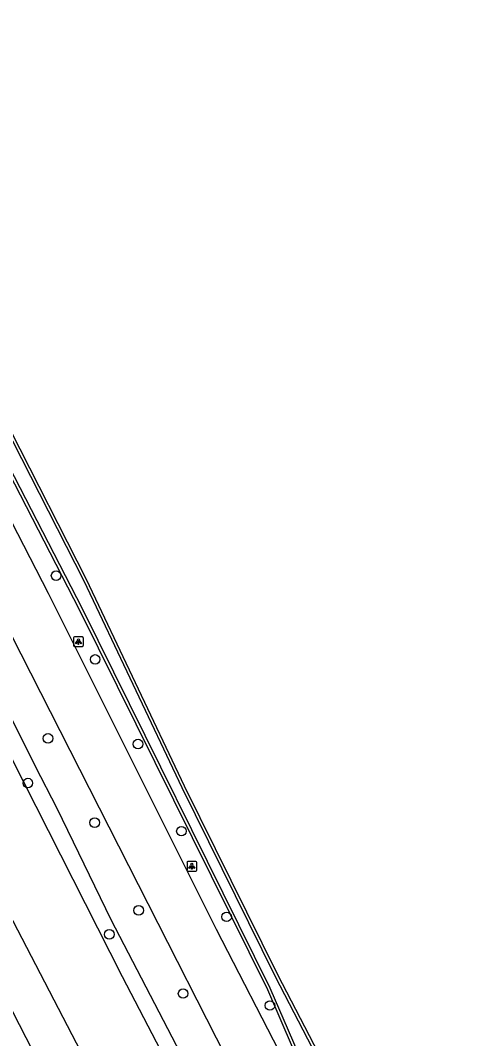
# Model space of a CAD drawing. Extents: x 158461 to 159795, y 387220 to 388672.
# Drawn here: x 159266.4 to 159311.2, y 387554.1 to 387658.1 of the extents above; entities that cross this region are included whole.
import ezdxf

# ---------------------------------------------------------------- set-up
doc = ezdxf.new("R2010")
doc.units = 0
for name, color, linetype in [('IMGEO_Berm_groen', 7, 'Continuous'), ('IMGEO_Boom', 7, 'Continuous'), ('IMGEO_Fietspad_gesloten', 7, 'Continuous'), ('IMGEO_Gemengd_bos', 7, 'Continuous'), ('IMGEO_Lichtpunt', 7, 'Continuous'), ('IMGEO_Rijbaan_lokaal_gesloten', 7, 'Continuous'), ('IMGEO_Waterloop', 7, 'Continuous')]:
    doc.layers.add(name, color=color, linetype=linetype)

msp = doc.modelspace()

# ---------------------------------------------------------------- linework, layer by layer
at = {"layer": 'IMGEO_Berm_groen'}
msp.add_lwpolyline([(159191.84, 387727.8), (159187.36, 387721.55), (159186.84, 387720.55), (159186.64, 387719.41), (159186.8, 387718.27), (159187.31, 387717.23), (159192.15, 387707.78), (159192.57, 387706.96), (159281.86, 387534.95), (159282.59, 387532.76), (159283.96, 387529.9), (159284.73, 387528.98), (159285.39, 387528.52), (159286.12, 387528.21), (159287.31, 387528.04), (159288.11, 387528.14), (159288.78, 387528.37), (159290.67, 387528.65), (159292.15, 387529.17), (159300.52, 387513.26)], dxfattribs=at)
at = {"layer": 'IMGEO_Boom'}
for centre in [(159270.09, 387601.39), (159274.08, 387592.84), (159269.27, 387584.78), (159278.45, 387584.2), (159267.21, 387580.22), (159274.03, 387576.18), (159282.88, 387575.31), (159278.52, 387567.23), (159287.49, 387566.57), (159275.52, 387564.78), (159283.05, 387558.74), (159291.91, 387557.52)]:
    msp.add_circle(centre, 0.489, dxfattribs=at)
at = {"layer": 'IMGEO_Fietspad_gesloten'}
for points in [[(159305.87, 387516.38), (159305.77, 387516.6), (159303.42, 387520.82), (159263.5, 387599.26), (159204.43, 387713.62), (159204.02, 387714.42), (159199.05, 387724.1)], [(159310.4, 387519.07), (159309.53, 387520.54), (159307.71, 387523.29), (159300.39, 387538.19), (159286.47, 387565.29), (159269.31, 387599.58), (159233.61, 387669.05), (159214.06, 387706.49)]]:
    msp.add_lwpolyline(points, dxfattribs=at)
at = {"layer": 'IMGEO_Gemengd_bos'}
for points in [[(159311.17, 387525.07), (159292.73, 387560.64), (159283.21, 387579.9), (159273.21, 387601.01), (159257.72, 387631.33), (159248.81, 387648.35), (159244.54, 387656.23), (159232.6, 387680.51), (159221.03, 387702.65), (159218.88, 387707)], [(159235.13, 387670.67), (159246.45, 387648.38), (159272.48, 387597.85), (159291.65, 387559.14), (159296.8, 387547.21)]]:
    msp.add_lwpolyline(points, dxfattribs=at)
at = {"layer": 'IMGEO_Lichtpunt'}
for p, q in [((159271.87, 387595.05), (159271.87, 387594.25)), ((159271.87, 387595.05), (159271.87, 387594.25)), ((159272.77, 387595.15), (159271.96, 387595.15)), ((159272.77, 387595.15), (159271.96, 387595.15)), ((159272.87, 387594.25), (159272.87, 387595.05)), ((159272.87, 387594.25), (159272.87, 387595.05)), ((159271.96, 387594.15), (159272.77, 387594.15)), ((159271.96, 387594.15), (159272.77, 387594.15)), ((159283.45, 387572.13), (159283.45, 387571.32)), ((159283.45, 387572.13), (159283.45, 387571.32)), ((159284.35, 387572.22), (159283.54, 387572.22)), ((159284.35, 387572.22), (159283.54, 387572.22)), ((159284.44, 387571.32), (159284.44, 387572.13)), ((159284.44, 387571.32), (159284.44, 387572.13)), ((159283.54, 387571.23), (159284.35, 387571.23)), ((159283.54, 387571.23), (159284.35, 387571.23))]:
    msp.add_line(p, q, dxfattribs=at)
for points in [[(159272.24, 387594.72), (159272.28, 387594.69), (159272.09, 387594.43), (159272.06, 387594.46), (159272.24, 387594.72)], [(159272.34, 387594.67), (159272.39, 387594.67), (159272.39, 387594.35), (159272.34, 387594.35), (159272.34, 387594.67)], [(159272.45, 387594.69), (159272.49, 387594.72), (159272.68, 387594.45), (159272.64, 387594.43), (159272.45, 387594.69)], [(159283.82, 387571.79), (159283.86, 387571.76), (159283.67, 387571.5), (159283.63, 387571.53), (159283.82, 387571.79)], [(159283.92, 387571.74), (159283.97, 387571.74), (159283.97, 387571.42), (159283.92, 387571.42), (159283.92, 387571.74)], [(159284.03, 387571.76), (159284.07, 387571.79), (159284.26, 387571.53), (159284.22, 387571.5), (159284.03, 387571.76)]]:
    msp.add_lwpolyline(points, dxfattribs=at)
for centre in [(159272.37, 387594.85), (159283.95, 387571.93)]:
    msp.add_circle(centre, 0.0994, dxfattribs=at)
for centre, start, end in [((159271.96, 387595.05), 90, 180), ((159271.96, 387595.05), 90, 180), ((159272.77, 387595.05), 0, 90), ((159272.77, 387595.05), 0, 90), ((159271.96, 387594.25), 180, 270), ((159271.96, 387594.25), 180, 270), ((159272.77, 387594.25), 270, 0), ((159272.77, 387594.25), 270, 360), ((159283.54, 387572.13), 90, 180), ((159283.54, 387572.13), 90, 180), ((159284.35, 387572.13), 0, 90), ((159284.35, 387572.13), 0, 90), ((159283.54, 387571.32), 180, 270), ((159283.54, 387571.32), 180, 270), ((159284.35, 387571.32), 270, 0), ((159284.35, 387571.32), 270, 360)]:
    msp.add_arc(centre, 0.0946, start, end, dxfattribs=at)
at = {"layer": 'IMGEO_Rijbaan_lokaal_gesloten'}
msp.add_lwpolyline([(159290.87, 387507.65), (159290.4, 387508.43), (159281.18, 387526.64), (159262.95, 387562.11), (159257.4, 387572.99)], dxfattribs=at)
at = {"layer": 'IMGEO_Waterloop'}
for points in [[(159297.1, 387547.34), (159291.94, 387559.28), (159272.77, 387598), (159246.74, 387648.53), (159235.42, 387670.81), (159217.15, 387705.98), (159216.82, 387707.53)], [(159218.59, 387706.87), (159220.74, 387702.51), (159232.31, 387680.36), (159244.25, 387656.08), (159248.53, 387648.2), (159257.43, 387631.18), (159272.92, 387600.87), (159282.92, 387579.76), (159292.45, 387560.49), (159310.88, 387524.93)], [(159299.58, 387516.75), (159292.91, 387529.58), (159276.88, 387560.46), (159220.11, 387672.43)], [(159221.57, 387673.16), (159231.2, 387654.13), (159253.92, 387610.15), (159267.94, 387581.95), (159270.18, 387577.67), (159275.68, 387566.29), (159301.03, 387517.53)]]:
    msp.add_lwpolyline(points, dxfattribs=at)

doc.saveas('drawing.dxf')
